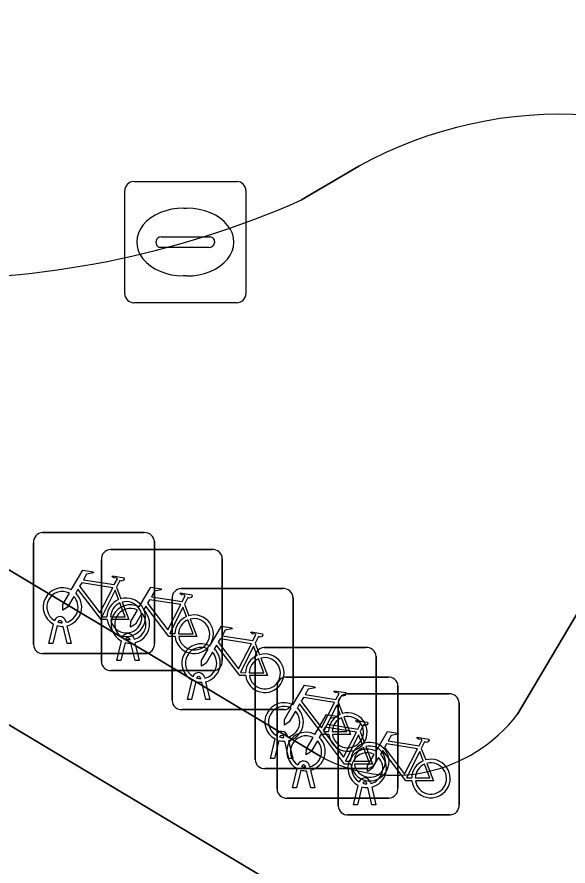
# Model space of a CAD drawing. Extents: x 158455 to 159797, y 387218 to 388672.
# Drawn here: x 159265.62 to 159270.17, y 388203.06 to 388210.07 of the extents above; entities that cross this region are included whole.
import ezdxf

# ---------------------------------------------------------------- set-up
doc = ezdxf.new("R2010")
doc.units = 0
for name, color, linetype in [('IMGEO_Erf', 7, 'Continuous'), ('IMGEO_Fietsenrek', 7, 'Continuous'), ('IMGEO_Kolk', 7, 'Continuous'), ('IMGEO_Pand_overbouw', 7, 'Continuous'), ('IMGEO_Parkeervlak_open', 7, 'Continuous'), ('IMGEO_Rijbaan_lokaal_open', 7, 'Continuous'), ('IMGEO_Voetpad_open', 7, 'Continuous')]:
    doc.layers.add(name, color=color, linetype=linetype)

msp = doc.modelspace()

# ---------------------------------------------------------------- linework, layer by layer
at = {"layer": 'IMGEO_Erf'}
msp.add_lwpolyline([(159252.993, 388209.593), (159269.175, 388199.965), (159270.093, 388201.509), (159257.454, 388209.069), (159253.937, 388211.172)], close=True, dxfattribs=at)
at = {"layer": 'IMGEO_Fietsenrek'}
for p, q in [((159265.8309, 388205.8105), (159266.6718, 388205.8105)), ((159266.6718, 388205.8105), (159265.8309, 388205.8105)), ((159265.7565, 388204.8859), (159265.7565, 388205.7268)), ((159265.7565, 388205.7268), (159265.7565, 388204.8859)), ((159266.7555, 388205.7361), (159266.7555, 388204.8952)), ((159266.7555, 388204.8952), (159266.7555, 388205.7361)), ((159266.3919, 388205.6705), (159267.2328, 388205.6705)), ((159267.2328, 388205.6705), (159266.3919, 388205.6705)), ((159266.3175, 388204.7459), (159266.3175, 388205.5868)), ((159266.3175, 388205.5868), (159266.3175, 388204.7459)), ((159267.3165, 388205.5961), (159267.3165, 388204.7552)), ((159267.3165, 388204.7552), (159267.3165, 388205.5961)), ((159266.4432, 388205.3602), (159266.4795, 388205.265)), ((159266.9759, 388205.3485), (159267.8168, 388205.3485)), ((159267.8168, 388205.3485), (159266.9759, 388205.3485)), ((159266.9015, 388204.4239), (159266.9015, 388205.2648)), ((159266.9015, 388205.2648), (159266.9015, 388204.4239)), ((159267.0042, 388205.2202), (159267.0405, 388205.125)), ((159267.9005, 388205.2741), (159267.9005, 388204.4332)), ((159267.9005, 388204.4332), (159267.9005, 388205.2741)), ((159266.0246, 388205.0784), (159266.0264, 388205.0705)), ((159265.8835, 388204.8953), (159265.9218, 388205.0553)), ((159265.9522, 388205.0431), (159265.9169, 388204.8953)), ((159265.9939, 388205.0669), (159265.9929, 388205.0712)), ((159266.035, 388204.8953), (159266.0011, 388205.037)), ((159266.0334, 388205.0413), (159266.0684, 388204.8953)), ((159266.5856, 388204.9384), (159266.5874, 388204.9305)), ((159265.9169, 388204.8953), (159265.8835, 388204.8953)), ((159266.0684, 388204.8953), (159266.035, 388204.8953)), ((159266.4445, 388204.7553), (159266.4828, 388204.9153)), ((159266.5132, 388204.9031), (159266.4779, 388204.7553)), ((159266.5549, 388204.9269), (159266.5539, 388204.9312)), ((159266.596, 388204.7553), (159266.5621, 388204.897)), ((159266.5944, 388204.9013), (159266.6294, 388204.7553)), ((159267.5882, 388204.8982), (159267.6245, 388204.803)), ((159266.6811, 388204.8115), (159265.8402, 388204.8115)), ((159265.8402, 388204.8115), (159266.6811, 388204.8115)), ((159267.6619, 388204.8625), (159268.5028, 388204.8625)), ((159268.5028, 388204.8625), (159267.6619, 388204.8625)), ((159266.4779, 388204.7553), (159266.4445, 388204.7553)), ((159266.6294, 388204.7553), (159266.596, 388204.7553)), ((159267.5875, 388203.9379), (159267.5875, 388204.7788)), ((159267.5875, 388204.7788), (159267.5875, 388203.9379)), ((159268.5865, 388204.7881), (159268.5865, 388203.9472)), ((159268.5865, 388203.9472), (159268.5865, 388204.7881)), ((159267.2421, 388204.6715), (159266.4012, 388204.6715)), ((159266.4012, 388204.6715), (159267.2421, 388204.6715)), ((159267.0285, 388204.4333), (159267.0668, 388204.5933)), ((159267.1389, 388204.6049), (159267.1379, 388204.6092)), ((159267.1696, 388204.6164), (159267.1714, 388204.6085)), ((159267.8429, 388204.6185), (159268.6838, 388204.6185)), ((159268.6838, 388204.6185), (159267.8429, 388204.6185)), ((159267.0972, 388204.5811), (159267.0619, 388204.4333)), ((159267.18, 388204.4333), (159267.1461, 388204.575)), ((159267.1784, 388204.5793), (159267.2134, 388204.4333)), ((159267.7685, 388203.6939), (159267.7685, 388204.5348)), ((159267.7685, 388204.5348), (159267.7685, 388203.6939)), ((159268.7675, 388204.5441), (159268.7675, 388203.7032)), ((159268.7675, 388203.7032), (159268.7675, 388204.5441)), ((159268.3479, 388204.4795), (159269.1888, 388204.4795)), ((159269.1888, 388204.4795), (159268.3479, 388204.4795)), ((159267.0619, 388204.4333), (159267.0285, 388204.4333)), ((159267.2134, 388204.4333), (159267.18, 388204.4333)), ((159268.2735, 388203.5549), (159268.2735, 388204.3958)), ((159268.2735, 388204.3958), (159268.2735, 388203.5549)), ((159268.2742, 388204.4122), (159268.3105, 388204.317)), ((159269.2725, 388204.4051), (159269.2725, 388203.5642)), ((159269.2725, 388203.5642), (159269.2725, 388204.4051)), ((159267.8261, 388204.3495), (159266.9852, 388204.3495)), ((159266.9852, 388204.3495), (159267.8261, 388204.3495)), ((159268.4552, 388204.1682), (159268.4915, 388204.073)), ((159267.7145, 388203.9473), (159267.7528, 388204.1073)), ((159267.7832, 388204.0951), (159267.7479, 388203.9473)), ((159267.8249, 388204.1189), (159267.8239, 388204.1232)), ((159267.8556, 388204.1304), (159267.8574, 388204.1225)), ((159267.866, 388203.9473), (159267.8321, 388204.089)), ((159267.8644, 388204.0933), (159267.8994, 388203.9473)), ((159268.9602, 388204.0292), (159268.9965, 388203.934)), ((159267.7479, 388203.9473), (159267.7145, 388203.9473)), ((159267.8994, 388203.9473), (159267.866, 388203.9473)), ((159268.0366, 388203.8864), (159268.0384, 388203.8785)), ((159268.5121, 388203.8635), (159267.6712, 388203.8635)), ((159267.6712, 388203.8635), (159268.5121, 388203.8635)), ((159267.8955, 388203.7033), (159267.9338, 388203.8633)), ((159267.9642, 388203.8511), (159267.9289, 388203.7033)), ((159268.0059, 388203.8749), (159268.0049, 388203.8792)), ((159268.047, 388203.7033), (159268.0131, 388203.845)), ((159268.0454, 388203.8493), (159268.0804, 388203.7033)), ((159268.5416, 388203.7474), (159268.5434, 388203.7395)), ((159267.9289, 388203.7033), (159267.8955, 388203.7033)), ((159268.0804, 388203.7033), (159268.047, 388203.7033)), ((159268.4005, 388203.5643), (159268.4388, 388203.7243)), ((159268.4692, 388203.7121), (159268.4339, 388203.5643)), ((159268.5109, 388203.7359), (159268.5099, 388203.7402)), ((159268.552, 388203.5643), (159268.5181, 388203.706)), ((159268.5504, 388203.7103), (159268.5854, 388203.5643)), ((159268.6931, 388203.6195), (159267.8522, 388203.6195)), ((159267.8522, 388203.6195), (159268.6931, 388203.6195)), ((159268.4339, 388203.5643), (159268.4005, 388203.5643)), ((159268.5854, 388203.5643), (159268.552, 388203.5643)), ((159269.1981, 388203.4805), (159268.3572, 388203.4805)), ((159268.3572, 388203.4805), (159269.1981, 388203.4805))]:
    msp.add_line(p, q, dxfattribs=at)
for points in [[(159266.0691, 388205.3372), (159266.1638, 388205.5007), (159266.25, 388205.4869), (159266.2517, 388205.4782), (159266.1956, 388205.4673), (159266.1694, 388205.422), (159266.4246, 388205.3812)], [(159266.4246, 388205.3812), (159266.4496, 388205.43), (159266.4445, 388205.434), (159266.4213, 388205.4377), (159266.4086, 388205.4452), (159266.4076, 388205.4483), (159266.4098, 388205.4529), (159266.5046, 388205.4378), (159266.5069, 388205.4275), (159266.4975, 388205.4151), (159266.4851, 388205.4087), (159266.4706, 388205.4149), (159266.4432, 388205.3602)], [(159266.4117, 388205.356), (159266.1549, 388205.397), (159266.1382, 388205.3682), (159266.3052, 388205.1479), (159266.4117, 388205.356)], [(159266.6301, 388205.1972), (159266.7248, 388205.3607), (159266.811, 388205.3469), (159266.8127, 388205.3382), (159266.7566, 388205.3273), (159266.7304, 388205.282), (159266.9856, 388205.2412)], [(159266.0898, 388205.2847), (159266.0382, 388205.1955), (159265.9983, 388205.1695), (159265.9995, 388205.217), (159266.054, 388205.3112)], [(159266.3648, 388205.0925), (159266.3151, 388205.0926), (159266.1244, 388205.3443), (159266.1054, 388205.3115)], [(159266.4597, 388205.258), (159266.4304, 388205.3348), (159266.321, 388205.1167), (159266.3637, 388205.1166)], [(159266.9856, 388205.2412), (159267.0106, 388205.29), (159267.0055, 388205.294), (159266.9823, 388205.2977), (159266.9696, 388205.3052), (159266.9686, 388205.3083), (159266.9708, 388205.3129), (159267.0656, 388205.2978), (159267.0679, 388205.2875), (159267.0585, 388205.2751), (159267.0461, 388205.2687), (159267.0316, 388205.2749), (159267.0042, 388205.2202)], [(159266.3937, 388205.1165), (159266.5136, 388205.1163), (159266.4704, 388205.2299)], [(159266.4902, 388205.2368), (159266.5452, 388205.0922), (159266.3951, 388205.0925)], [(159266.9727, 388205.216), (159266.7159, 388205.257), (159266.6992, 388205.2282), (159266.8662, 388205.0079), (159266.9727, 388205.216)], [(159266.6508, 388205.1447), (159266.5992, 388205.0555), (159266.5593, 388205.0295), (159266.5605, 388205.077), (159266.615, 388205.1712)], [(159266.9258, 388204.9525), (159266.8761, 388204.9526), (159266.6854, 388205.2043), (159266.6664, 388205.1715)], [(159267.0207, 388205.118), (159266.9914, 388205.1948), (159266.882, 388204.9767), (159266.9247, 388204.9766)], [(159266.9547, 388204.9765), (159267.0746, 388204.9763), (159267.0314, 388205.0899)], [(159267.0512, 388205.0968), (159267.1062, 388204.9522), (159266.9561, 388204.9525)], [(159267.2141, 388204.8752), (159267.3088, 388205.0387), (159267.395, 388205.0249), (159267.3967, 388205.0162), (159267.3406, 388205.0053), (159267.3144, 388204.96), (159267.5696, 388204.9192)], [(159267.5567, 388204.894), (159267.2999, 388204.935), (159267.2832, 388204.9062), (159267.4502, 388204.6859), (159267.5567, 388204.894)], [(159267.5696, 388204.9192), (159267.5946, 388204.968), (159267.5895, 388204.972), (159267.5663, 388204.9757), (159267.5536, 388204.9832), (159267.5526, 388204.9863), (159267.5548, 388204.9909), (159267.6496, 388204.9758), (159267.6519, 388204.9655), (159267.6425, 388204.9531), (159267.6301, 388204.9467), (159267.6156, 388204.9529), (159267.5882, 388204.8982)], [(159267.5098, 388204.6305), (159267.4601, 388204.6306), (159267.2694, 388204.8823), (159267.2504, 388204.8495)], [(159267.6047, 388204.796), (159267.5754, 388204.8728), (159267.466, 388204.6547), (159267.5087, 388204.6546)], [(159267.2348, 388204.8227), (159267.1832, 388204.7335), (159267.1433, 388204.7075), (159267.1445, 388204.755), (159267.199, 388204.8492)], [(159267.5387, 388204.6545), (159267.6586, 388204.6543), (159267.6154, 388204.7679)], [(159267.6352, 388204.7748), (159267.6902, 388204.6302), (159267.5401, 388204.6305)], [(159267.9001, 388204.3892), (159267.9948, 388204.5527), (159268.081, 388204.5389), (159268.0827, 388204.5302), (159268.0266, 388204.5193), (159268.0004, 388204.474), (159268.2556, 388204.4332)], [(159268.2427, 388204.408), (159267.9859, 388204.449), (159267.9692, 388204.4202), (159268.1362, 388204.1999), (159268.2427, 388204.408)], [(159268.2556, 388204.4332), (159268.2806, 388204.482), (159268.2755, 388204.486), (159268.2523, 388204.4897), (159268.2396, 388204.4972), (159268.2386, 388204.5003), (159268.2408, 388204.5049), (159268.3356, 388204.4898), (159268.3379, 388204.4795), (159268.3285, 388204.4671), (159268.3161, 388204.4607), (159268.3016, 388204.4669), (159268.2742, 388204.4122)], [(159268.1958, 388204.1445), (159268.1461, 388204.1446), (159267.9554, 388204.3963), (159267.9364, 388204.3635)], [(159268.2907, 388204.31), (159268.2614, 388204.3868), (159268.152, 388204.1687), (159268.1947, 388204.1686)], [(159267.9208, 388204.3367), (159267.8692, 388204.2475), (159267.8293, 388204.2215), (159267.8305, 388204.269), (159267.885, 388204.3632)], [(159268.0811, 388204.1452), (159268.1758, 388204.3087), (159268.262, 388204.2949), (159268.2637, 388204.2862), (159268.2076, 388204.2753), (159268.1814, 388204.23), (159268.4366, 388204.1892)], [(159268.2247, 388204.1685), (159268.3446, 388204.1683), (159268.3014, 388204.2819)], [(159268.3212, 388204.2888), (159268.3762, 388204.1442), (159268.2261, 388204.1445)], [(159268.4366, 388204.1892), (159268.4616, 388204.238), (159268.4565, 388204.242), (159268.4333, 388204.2457), (159268.4206, 388204.2532), (159268.4196, 388204.2563), (159268.4218, 388204.2609), (159268.5166, 388204.2458), (159268.5189, 388204.2355), (159268.5095, 388204.2231), (159268.4971, 388204.2167), (159268.4826, 388204.2229), (159268.4552, 388204.1682)], [(159268.4237, 388204.164), (159268.1669, 388204.205), (159268.1502, 388204.1762), (159268.3172, 388203.9559), (159268.4237, 388204.164)], [(159268.5861, 388204.0062), (159268.6808, 388204.1697), (159268.767, 388204.1559), (159268.7687, 388204.1472), (159268.7126, 388204.1363), (159268.6864, 388204.091), (159268.9416, 388204.0502)], [(159268.1018, 388204.0927), (159268.0502, 388204.0035), (159268.0103, 388203.9775), (159268.0115, 388204.025), (159268.066, 388204.1192)], [(159268.3768, 388203.9005), (159268.3271, 388203.9006), (159268.1364, 388204.1523), (159268.1174, 388204.1195)], [(159268.4717, 388204.066), (159268.4424, 388204.1428), (159268.333, 388203.9247), (159268.3757, 388203.9246)], [(159268.9416, 388204.0502), (159268.9666, 388204.099), (159268.9615, 388204.103), (159268.9383, 388204.1067), (159268.9256, 388204.1142), (159268.9246, 388204.1173), (159268.9268, 388204.1219), (159269.0216, 388204.1068), (159269.0239, 388204.0965), (159269.0145, 388204.0841), (159269.0021, 388204.0777), (159268.9876, 388204.0839), (159268.9602, 388204.0292)], [(159268.4057, 388203.9245), (159268.5256, 388203.9243), (159268.4824, 388204.0379)], [(159268.5022, 388204.0448), (159268.5572, 388203.9002), (159268.4071, 388203.9005)], [(159268.9287, 388204.025), (159268.6719, 388204.066), (159268.6552, 388204.0372), (159268.8222, 388203.8169), (159268.9287, 388204.025)], [(159268.6068, 388203.9537), (159268.5552, 388203.8645), (159268.5153, 388203.8385), (159268.5165, 388203.886), (159268.571, 388203.9802)], [(159268.8818, 388203.7615), (159268.8321, 388203.7616), (159268.6414, 388204.0133), (159268.6224, 388203.9805)], [(159268.9767, 388203.927), (159268.9474, 388204.0038), (159268.838, 388203.7857), (159268.8807, 388203.7856)], [(159268.9107, 388203.7855), (159269.0306, 388203.7853), (159268.9874, 388203.8989)], [(159269.0072, 388203.9058), (159269.0622, 388203.7612), (159268.9121, 388203.7615)]]:
    msp.add_lwpolyline(points, dxfattribs=at)
for centre, radius, start, end in [((159265.8342, 388205.7326), 0.0779, 92.4484, 184.28452), ((159265.8342, 388205.7326), 0.0779, 92.4484, 184.28452), ((159266.6776, 388205.7328), 0.0779, 2.4484, 94.28452), ((159266.6776, 388205.7328), 0.0779, 2.4484, 94.28452), ((159266.3952, 388205.5926), 0.0779, 92.4484, 184.28452), ((159266.3952, 388205.5926), 0.0779, 92.4484, 184.28452), ((159267.2386, 388205.5928), 0.0779, 2.4484, 94.28452), ((159267.2386, 388205.5928), 0.0779, 2.4484, 94.28452), ((159265.9961, 388205.1959), 0.159, 62.67661, 242.13685), ((159265.9961, 388205.1959), 0.129, 63.31916, 238.90302), ((159265.9961, 388205.1959), 0.159, 283.5766, 46.60424), ((159266.9792, 388205.2706), 0.0779, 92.4484, 184.28452), ((159266.9792, 388205.2706), 0.0779, 92.4484, 184.28452), ((159267.8226, 388205.2708), 0.0779, 2.4484, 94.28452), ((159267.8226, 388205.2708), 0.0779, 2.4484, 94.28452), ((159265.9961, 388205.1959), 0.129, 283.60429, 43.43025), ((159266.5227, 388205.1119), 0.159, 113.3408, 178.32165), ((159266.5227, 388205.1119), 0.159, 187.0065, 105.77075), ((159266.5227, 388205.1119), 0.129, 113.92302, 177.95563), ((159266.5227, 388205.1119), 0.129, 188.67146, 104.58832), ((159266.5571, 388205.0559), 0.159, 62.67661, 242.13685), ((159266.5571, 388205.0559), 0.129, 63.31916, 238.90302), ((159266.5571, 388205.0559), 0.159, 283.5766, 46.60424), ((159265.9759, 388205.0673), 0.0499, 12.8025, 158.69338), ((159265.9759, 388205.0673), 0.0174, 12.8025, 163.45023), ((159266.5571, 388205.0559), 0.129, 283.60429, 43.43025), ((159267.0837, 388204.9719), 0.159, 113.3408, 178.32165), ((159267.0837, 388204.9719), 0.159, 187.0065, 105.77075), ((159267.0837, 388204.9719), 0.129, 113.92302, 177.95563), ((159267.0837, 388204.9719), 0.129, 188.67146, 104.58832), ((159265.9961, 388205.1959), 0.159, 253.99666, 271.78671), ((159265.9961, 388205.1959), 0.129, 253.41502, 269.02044), ((159266.5369, 388204.9273), 0.0499, 12.8025, 158.69338), ((159266.5369, 388204.9273), 0.0174, 12.8025, 163.45023), ((159265.8344, 388204.8892), 0.0779, 182.4484, 274.28452), ((159265.8344, 388204.8892), 0.0779, 182.4484, 274.28452), ((159266.5571, 388205.0559), 0.159, 253.99666, 271.78671), ((159266.5571, 388205.0559), 0.129, 253.41502, 269.02044), ((159266.6778, 388204.8894), 0.0779, 272.4484, 4.28452), ((159266.6778, 388204.8894), 0.0779, 272.4484, 4.28452), ((159267.1411, 388204.7339), 0.159, 62.67661, 242.13685), ((159267.1411, 388204.7339), 0.129, 63.31916, 238.90302), ((159267.1411, 388204.7339), 0.129, 283.60429, 43.43025), ((159267.1411, 388204.7339), 0.159, 283.5766, 46.60424), ((159267.6677, 388204.6499), 0.159, 113.3408, 178.32165), ((159267.6677, 388204.6499), 0.159, 187.0065, 105.77075), ((159267.6652, 388204.7846), 0.0779, 92.4484, 184.28452), ((159267.6652, 388204.7846), 0.0779, 92.4484, 184.28452), ((159268.5086, 388204.7848), 0.0779, 2.4484, 94.28452), ((159268.5086, 388204.7848), 0.0779, 2.4484, 94.28452), ((159266.3954, 388204.7492), 0.0779, 182.4484, 274.28452), ((159266.3954, 388204.7492), 0.0779, 182.4484, 274.28452), ((159267.2388, 388204.7494), 0.0779, 272.4484, 4.28452), ((159267.2388, 388204.7494), 0.0779, 272.4484, 4.28452), ((159267.6677, 388204.6499), 0.129, 113.92302, 177.95563), ((159267.6677, 388204.6499), 0.129, 188.67146, 104.58832), ((159267.1209, 388204.6053), 0.0499, 12.8025, 158.69338), ((159267.1209, 388204.6053), 0.0174, 12.8025, 163.45023), ((159267.1411, 388204.7339), 0.129, 253.41502, 269.02044), ((159267.8462, 388204.5406), 0.0779, 92.4484, 184.28452), ((159267.8462, 388204.5406), 0.0779, 92.4484, 184.28452), ((159268.6896, 388204.5408), 0.0779, 2.4484, 94.28452), ((159268.6896, 388204.5408), 0.0779, 2.4484, 94.28452), ((159267.1411, 388204.7339), 0.159, 253.99666, 271.78671), ((159268.3512, 388204.4016), 0.0779, 92.4484, 184.28452), ((159268.3512, 388204.4016), 0.0779, 92.4484, 184.28452), ((159269.1946, 388204.4018), 0.0779, 2.4484, 94.28452), ((159269.1946, 388204.4018), 0.0779, 2.4484, 94.28452), ((159266.9794, 388204.4272), 0.0779, 182.4484, 274.28452), ((159266.9794, 388204.4272), 0.0779, 182.4484, 274.28452), ((159267.8271, 388204.2479), 0.159, 62.67661, 242.13685), ((159267.8271, 388204.2479), 0.129, 63.31916, 238.90302), ((159267.8228, 388204.4274), 0.0779, 272.4484, 4.28452), ((159267.8228, 388204.4274), 0.0779, 272.4484, 4.28452), ((159267.8271, 388204.2479), 0.129, 283.60429, 43.43025), ((159267.8271, 388204.2479), 0.159, 283.5766, 46.60424), ((159268.3537, 388204.1639), 0.159, 113.3408, 178.32165), ((159268.3537, 388204.1639), 0.159, 187.0065, 105.77075), ((159268.3537, 388204.1639), 0.129, 113.92302, 177.95563), ((159268.3537, 388204.1639), 0.129, 188.67146, 104.58832), ((159267.8069, 388204.1193), 0.0499, 12.8025, 158.69338), ((159267.8271, 388204.2479), 0.159, 253.99666, 271.78671), ((159267.8069, 388204.1193), 0.0174, 12.8025, 163.45023), ((159267.8271, 388204.2479), 0.129, 253.41502, 269.02044), ((159268.0081, 388204.0039), 0.159, 62.67661, 242.13685), ((159268.0081, 388204.0039), 0.129, 63.31916, 238.90302), ((159268.0081, 388204.0039), 0.159, 283.5766, 46.60424), ((159268.0081, 388204.0039), 0.129, 283.60429, 43.43025), ((159268.5131, 388203.8649), 0.159, 62.67661, 242.13685), ((159268.5347, 388203.9199), 0.159, 113.3408, 178.32165), ((159268.5347, 388203.9199), 0.159, 187.0065, 105.77075), ((159268.5347, 388203.9199), 0.129, 113.92302, 177.95563), ((159268.5347, 388203.9199), 0.129, 188.67146, 104.58832), ((159268.5131, 388203.8649), 0.129, 63.31916, 238.90302), ((159268.5131, 388203.8649), 0.129, 283.60429, 43.43025), ((159268.5131, 388203.8649), 0.159, 283.5766, 46.60424), ((159267.6654, 388203.9412), 0.0779, 182.4484, 274.28452), ((159267.6654, 388203.9412), 0.0779, 182.4484, 274.28452), ((159267.9879, 388203.8753), 0.0499, 12.8025, 158.69338), ((159267.9879, 388203.8753), 0.0174, 12.8025, 163.45023), ((159268.5088, 388203.9414), 0.0779, 272.4484, 4.28452), ((159268.5088, 388203.9414), 0.0779, 272.4484, 4.28452), ((159269.0397, 388203.7809), 0.159, 113.3408, 178.32165), ((159269.0397, 388203.7809), 0.159, 187.0065, 105.77075), ((159269.0397, 388203.7809), 0.129, 113.92302, 177.95563), ((159269.0397, 388203.7809), 0.129, 188.67146, 104.58832), ((159268.0081, 388204.0039), 0.159, 253.99666, 271.78671), ((159268.0081, 388204.0039), 0.129, 253.41502, 269.02044), ((159268.4929, 388203.7363), 0.0499, 12.8025, 158.69338), ((159268.4929, 388203.7363), 0.0174, 12.8025, 163.45023), ((159267.8464, 388203.6972), 0.0779, 182.4484, 274.28452), ((159267.8464, 388203.6972), 0.0779, 182.4484, 274.28452), ((159268.5131, 388203.8649), 0.159, 253.99666, 271.78671), ((159268.5131, 388203.8649), 0.129, 253.41502, 269.02044), ((159268.6898, 388203.6974), 0.0779, 272.4484, 4.28452), ((159268.6898, 388203.6974), 0.0779, 272.4484, 4.28452), ((159268.3514, 388203.5582), 0.0779, 182.4484, 274.28452), ((159268.3514, 388203.5582), 0.0779, 182.4484, 274.28452), ((159269.1948, 388203.5584), 0.0779, 272.4484, 4.28452), ((159269.1948, 388203.5584), 0.0779, 272.4484, 4.28452)]:
    msp.add_arc(centre, radius, start, end, dxfattribs=at)
at = {"layer": 'IMGEO_Kolk'}
for p, q in [((159266.5849, 388208.7095), (159267.4371, 388208.7095)), ((159266.5105, 388207.7829), (159266.5105, 388208.6351)), ((159267.5115, 388208.6351), (159267.5115, 388207.7829)), ((159266.9985, 388208.4887), (159267.0235, 388208.4887)), ((159266.812, 388208.2523), (159267.2099, 388208.2523)), ((159266.7689, 388208.2029), (159266.7689, 388208.2151)), ((159267.2065, 388208.1657), (159266.8086, 388208.1657)), ((159267.253, 388208.2151), (159267.253, 388208.2029)), ((159267.0205, 388207.9293), (159266.9956, 388207.9293)), ((159267.4371, 388207.7085), (159266.5849, 388207.7085))]:
    msp.add_line(p, q, dxfattribs=at)
for points in [[(159266.5849, 388208.7095), (159267.4371, 388208.7095)], [(159266.5105, 388207.7829), (159266.5105, 388208.6351)], [(159267.5115, 388208.6351), (159267.5115, 388207.7829)], [(159267.4371, 388207.7085), (159266.5849, 388207.7085)]]:
    msp.add_lwpolyline(points, dxfattribs=at)
for centre, radius, start, end in [((159266.587, 388208.633), 0.0765, 91.55205, 178.44795), ((159266.587, 388208.633), 0.0765, 91.55205, 178.44795), ((159267.435, 388208.633), 0.0765, 1.55205, 88.44795), ((159267.435, 388208.633), 0.0765, 1.55205, 88.44795), ((159266.8091, 388208.2121), 0.0403, 85.87752, 175.75265), ((159267.2144, 388208.2139), 0.0386, 1.73085, 96.63898), ((159266.8056, 388208.2022), 0.0366, 178.93798, 274.71019), ((159267.2104, 388208.2085), 0.043, 264.86636, 352.45326), ((159266.587, 388207.785), 0.0765, 181.55205, 268.44795), ((159266.587, 388207.785), 0.0765, 181.55205, 268.44795), ((159267.435, 388207.785), 0.0765, 271.55205, 358.44795), ((159267.435, 388207.785), 0.0765, 271.55205, 358.44795)]:
    msp.add_arc(centre, radius, start, end, dxfattribs=at)
for centre, major_axis, ratio, start_param, end_param in [((159266.997, 388208.209), (-0.3872, 0.002), 0.722429, 4.712389, 7.853982), ((159267.022, 388208.209), (-0.3901, 0.002), 0.717154, 1.570796, 4.712389)]:
    msp.add_ellipse(centre, major_axis=major_axis, ratio=ratio, start_param=start_param, end_param=end_param, dxfattribs=at)
at = {"layer": 'IMGEO_Pand_overbouw'}
msp.add_lwpolyline([(159253.937, 388211.172), (159252.993, 388209.593), (159269.175, 388199.965), (159270.093, 388201.509), (159257.454, 388209.069)], close=True, dxfattribs=at)
at = {"layer": 'IMGEO_Parkeervlak_open'}
for points in [[(159261.473, 388208.701), (159259.289, 388210.029), (159258.943, 388209.458), (159268.125, 388203.965)], [(159268.444, 388208.836), (159267.971, 388208.557)], [(159269.755, 388204.312), (159270.458, 388205.494)]]:
    msp.add_lwpolyline(points, dxfattribs=at)
for centre, radius, start, end in [((159270.1172, 388205.7873), 3.4777, 54.00626, 118.75855), ((159264.8758, 388215.5676), 7.6635, 243.63929, 293.8217), ((159268.7384, 388205.0855), 1.2774, 241.30152, 322.73432)]:
    msp.add_arc(centre, radius, start, end, dxfattribs=at)
at = {"layer": 'IMGEO_Rijbaan_lokaal_open'}
msp.add_lwpolyline([(159267.971, 388208.557), (159268.444, 388208.836)], dxfattribs=at)
for centre, radius, start, end in [((159270.1172, 388205.7873), 3.4777, 54.00626, 118.75855), ((159264.8758, 388215.5676), 7.6635, 243.63929, 293.8217)]:
    msp.add_arc(centre, radius, start, end, dxfattribs=at)
at = {"layer": 'IMGEO_Voetpad_open'}
for points in [[(159250.008, 388213.5), (159253.937, 388211.172), (159257.454, 388209.069), (159270.093, 388201.509), (159270.691, 388202.514), (159271.736, 388204.222), (159272.31, 388205.169), (159271.605, 388205.616)], [(159268.125, 388203.965), (159258.943, 388209.458), (159258.018, 388210.011)], [(159270.458, 388205.494), (159269.755, 388204.312)]]:
    msp.add_lwpolyline(points, dxfattribs=at)
msp.add_arc((159268.7384, 388205.0855), 1.2774, 241.30152, 322.73432, dxfattribs=at)

doc.saveas('drawing.dxf')
